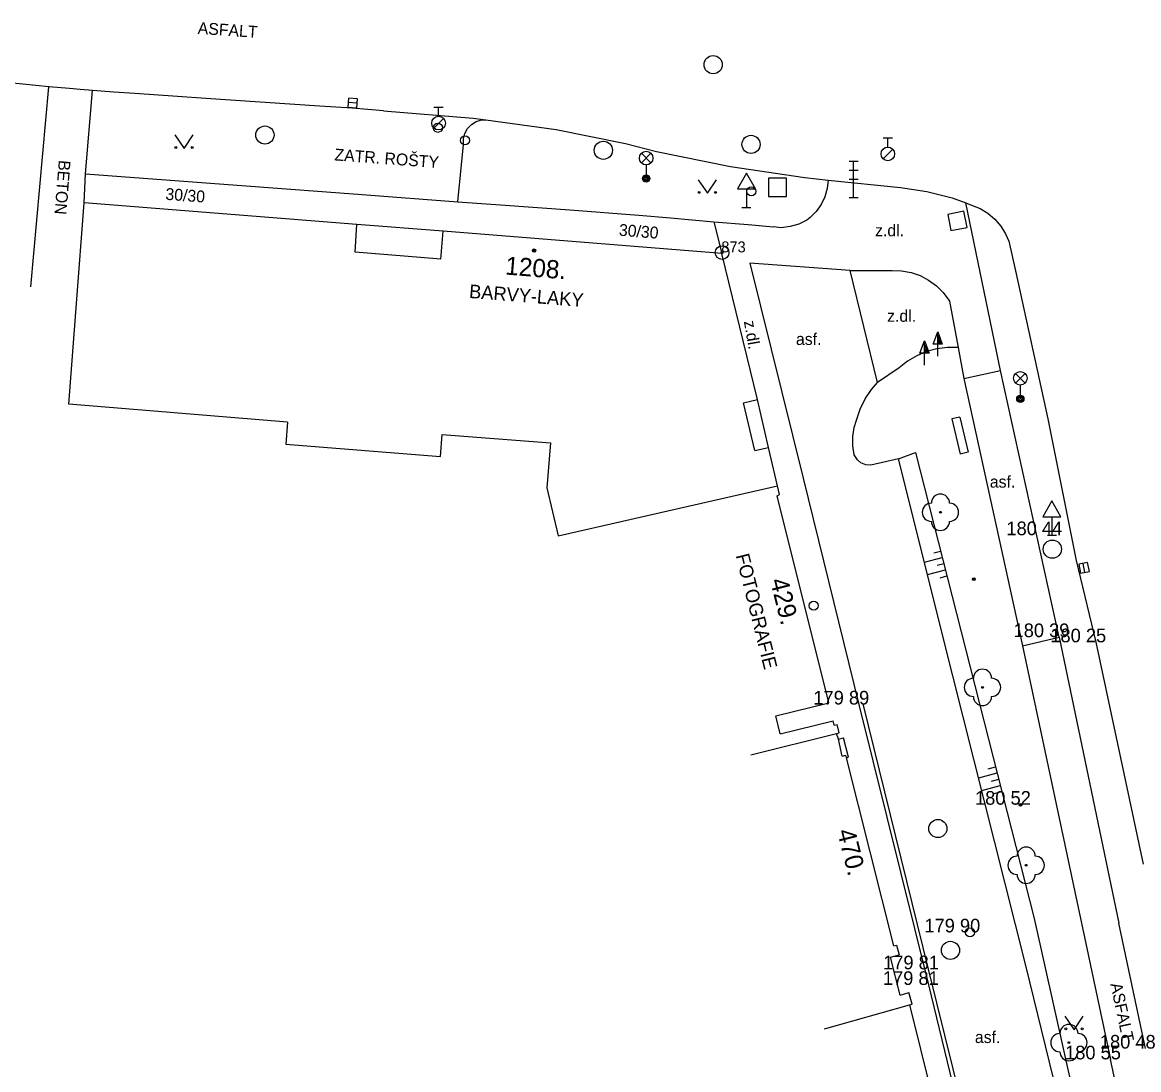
# Model space of a CAD drawing. Extents: x -538441 to -536770, y -1181008 to -1179809.
# Drawn here: x -537834.9 to -537773.6, y -1180678.1 to -1180620.5 of the extents above; entities that cross this region are included whole.
import ezdxf

# ---------------------------------------------------------------- set-up
doc = ezdxf.new("R2010")
doc.units = 0
for name, color, linetype in [('Vrstva 10', 7, 'Continuous'), ('Vrstva 11', 7, 'Continuous'), ('Vrstva 14', 7, 'Continuous'), ('Vrstva 15', 7, 'Continuous'), ('Vrstva 20', 7, 'Continuous'), ('Vrstva 21', 7, 'Continuous'), ('Vrstva 22', 7, 'Continuous'), ('Vrstva 23', 7, 'Continuous'), ('Vrstva 24', 7, 'Continuous'), ('Vrstva 25', 7, 'Continuous'), ('Vrstva 26', 7, 'Continuous'), ('Vrstva 27', 7, 'Continuous'), ('Vrstva 28', 7, 'Continuous'), ('Vrstva 33', 7, 'Continuous'), ('Vrstva 34', 7, 'Continuous'), ('Vrstva 36', 7, 'Continuous'), ('Vrstva 39', 7, 'Continuous'), ('Vrstva 4', 7, 'Continuous'), ('Vrstva 40', 7, 'Continuous'), ('Vrstva 41', 7, 'Continuous'), ('Vrstva 47', 7, 'Continuous'), ('Vrstva 5', 7, 'Continuous')]:
    doc.layers.add(name, color=color, linetype=linetype)

msp = doc.modelspace()

# ---------------------------------------------------------------- linework, layer by layer
at = {"layer": 'Vrstva 10'}
for p, q in [((-537818.584, -1180625.138), (-537824.828, -1180624.723)), ((-537816.8, -1180625.26), (-537818.584, -1180625.138)), ((-537815.082, -1180625.399), (-537816.8, -1180625.26)), ((-537815.082, -1180625.399), (-537810.153, -1180625.8)), ((-537810.153, -1180625.8), (-537809.446, -1180625.888)), ((-537790.635, -1180629.204), (-537786.656, -1180629.62)), ((-537780.714, -1180632.572), (-537780.352, -1180634.189)), ((-537789.43, -1180634.17), (-537794.95, -1180633.77)), ((-537794.95, -1180633.77), (-537792.01, -1180645.6)), ((-537787.93, -1180640.33), (-537789.43, -1180634.17)), ((-537780.352, -1180634.189), (-537778.56, -1180642.33)), ((-537778.56, -1180642.33), (-537777.01, -1180650.13)), ((-537786.77, -1180644.53), (-537788.3, -1180644.88)), ((-537783.78, -1180656.46), (-537786.77, -1180644.53)), ((-537792.01, -1180645.6), (-537788.95, -1180658.04)), ((-537777.01, -1180650.13), (-537776.91, -1180650.58)), ((-537776.91, -1180650.58), (-537775.93, -1180654.62)), ((-537775.93, -1180654.62), (-537773.33, -1180666.81)), ((-537779.78, -1180672.39), (-537783.78, -1180656.46)), ((-537788.95, -1180658.04), (-537785.13, -1180673.46)), ((-537777.32, -1180682.4), (-537779.78, -1180672.39)), ((-537785.13, -1180673.46), (-537782.2, -1180685.47))]:
    msp.add_line(p, q, dxfattribs=at)
for points in [[(-537833.463, -1180624.08), (-537834.884, -1180623.936), (-537835.652, -1180623.866), (-537836.42, -1180623.8)], [(-537824.828, -1180624.723), (-537826.389, -1180624.617), (-537828.73, -1180624.453), (-537829.9, -1180624.368), (-537831.07, -1180624.28), (-537831.739, -1180624.226), (-537832.325, -1180624.176), (-537833.463, -1180624.08)], [(-537809.446, -1180625.888), (-537805.592, -1180626.426), (-537801.778, -1180627.2), (-537800.064, -1180627.629)], [(-537800.064, -1180627.629), (-537796.013, -1180628.465), (-537791.92, -1180629.065), (-537790.635, -1180629.204)], [(-537786.656, -1180629.62), (-537785.225, -1180629.825), (-537783.825, -1180630.187), (-537783.079, -1180630.461), (-537782.762, -1180630.577)], [(-537782.762, -1180630.577), (-537782.295, -1180630.767), (-537781.863, -1180631.028), (-537781.475, -1180631.358), (-537781.15, -1180631.737), (-537780.886, -1180632.167), (-537780.714, -1180632.572)], [(-537789.08, -1180642.4), (-537788.874, -1180641.802), (-537788.6, -1180641.24), (-537788.252, -1180640.716), (-537787.93, -1180640.33)], [(-537789.21, -1180644.31), (-537789.286, -1180643.812), (-537789.287, -1180643.309), (-537789.208, -1180642.812), (-537789.08, -1180642.4)], [(-537788.3, -1180644.88), (-537788.564, -1180644.857), (-537788.84, -1180644.75), (-537789.024, -1180644.595), (-537789.176, -1180644.375), (-537789.21, -1180644.31)]]:
    msp.add_lwpolyline(points, dxfattribs=at)
at = {"layer": 'Vrstva 11'}
for p, q in [((-537834.45, -1180635.07), (-537833.463, -1180624.08)), ((-537831.45, -1180628.87), (-537831.07, -1180624.28)), ((-537810.992, -1180630.409), (-537810.677, -1180627.252)), ((-537831.53, -1180630.45), (-537831.45, -1180628.87)), ((-537831.45, -1180628.87), (-537816.244, -1180629.997)), ((-537816.244, -1180629.997), (-537810.992, -1180630.409)), ((-537810.992, -1180630.409), (-537808.642, -1180630.564)), ((-537781.165, -1180639.679), (-537783.079, -1180630.461)), ((-537799.295, -1180631.275), (-537796.92, -1180631.51)), ((-537783.188, -1180630.921), (-537784.07, -1180631.096)), ((-537784.07, -1180631.096), (-537783.896, -1180631.974)), ((-537783.01, -1180631.817), (-537783.188, -1180630.921)), ((-537796.92, -1180631.51), (-537796.49, -1180633.24)), ((-537783.896, -1180631.974), (-537783.01, -1180631.817)), ((-537789.43, -1180634.17), (-537787.13, -1180634.185)), ((-537783.184, -1180640.109), (-537781.165, -1180639.679)), ((-537777.951, -1180654.335), (-537781.165, -1180639.679)), ((-537783.184, -1180640.109), (-537779.961, -1180654.812)), ((-537779.961, -1180654.812), (-537777.951, -1180654.335)), ((-537777.951, -1180654.335), (-537774.66, -1180670.06)), ((-537773.21, -1180676.96), (-537774.66, -1180670.06)), ((-537773.66, -1180684.36), (-537775.12, -1180677.55))]:
    msp.add_line(p, q, dxfattribs=at)
for points in [[(-537810.677, -1180627.252), (-537810.683, -1180626.944), (-537810.609, -1180626.645), (-537810.462, -1180626.375), (-537810.241, -1180626.145), (-537809.988, -1180625.991), (-537809.693, -1180625.902), (-537809.446, -1180625.888)], [(-537790.635, -1180629.204), (-537790.687, -1180629.674), (-537790.818, -1180630.128), (-537791.023, -1180630.553), (-537791.297, -1180630.939), (-537791.632, -1180631.272), (-537791.812, -1180631.411)], [(-537808.642, -1180630.564), (-537804.841, -1180630.85), (-537801.04, -1180631.14), (-537799.295, -1180631.275)], [(-537796.92, -1180631.51), (-537795.03, -1180631.65), (-537793.64, -1180631.78)], [(-537791.812, -1180631.411), (-537792.255, -1180631.624), (-537792.727, -1180631.762), (-537793.215, -1180631.822), (-537793.64, -1180631.78)], [(-537787.13, -1180634.185), (-537786.604, -1180634.197), (-537786.085, -1180634.289), (-537785.587, -1180634.459), (-537785.12, -1180634.701), (-537784.695, -1180635.012), (-537784.322, -1180635.383), (-537784.009, -1180635.807), (-537783.97, -1180635.871)], [(-537783.97, -1180635.871), (-537783.499, -1180638.411), (-537783.184, -1180640.109)], [(-537783.499, -1180638.411), (-537784.085, -1180638.407), (-537784.667, -1180638.483), (-537785.232, -1180638.638), (-537785.772, -1180638.867), (-537786.275, -1180639.168), (-537786.733, -1180639.535), (-537787.93, -1180640.33)], [(-537779.961, -1180654.812), (-537775.12, -1180677.55)], [(-537785.12, -1180672.6), (-537788.72, -1180658)], [(-537781.95, -1180685.41), (-537785.12, -1180672.6)]]:
    msp.add_lwpolyline(points, dxfattribs=at)
at = {"layer": 'Vrstva 14'}
for p, q in [((-537786.77, -1180644.53), (-537785.84, -1180644.18)), ((-537785.84, -1180644.18), (-537779.32, -1180669.8)), ((-537779.32, -1180669.8), (-537776.53, -1180682.34))]:
    msp.add_line(p, q, dxfattribs=at)
at = {"layer": 'Vrstva 15'}
for p, q in [((-537784.824, -1180649.707), (-537784.458, -1180649.61)), ((-537785.345, -1180650.206), (-537784.372, -1180649.949)), ((-537784.647, -1180650.385), (-537784.285, -1180650.289)), ((-537785.175, -1180650.886), (-537784.199, -1180650.628)), ((-537784.49, -1180651.068), (-537784.113, -1180650.968)), ((-537782.368, -1180662.08), (-537781.356, -1180661.804)), ((-537781.838, -1180661.574), (-537781.442, -1180661.466)), ((-537782.197, -1180662.76), (-537781.183, -1180662.484)), ((-537781.655, -1180662.249), (-537781.27, -1180662.144)), ((-537781.523, -1180662.938), (-537781.097, -1180662.822))]:
    msp.add_line(p, q, dxfattribs=at)
at = {"layer": 'Vrstva 20'}
for centre, radius in [((-537782.64, -1180651.15), 0.075), ((-537782.64, -1180651.15), 0.0204), ((-537780.07, -1180663.55), 0.075), ((-537780.07, -1180663.55), 0.0204)]:
    msp.add_circle(centre, radius, dxfattribs=at)
at = {"layer": 'Vrstva 21'}
for radius in [0.375, 0.05]:
    msp.add_circle((-537796.47, -1180633.19), radius, dxfattribs=at)
at = {"layer": 'Vrstva 22'}
for centre in [(-537784.47, -1180647.47), (-537782.16, -1180657.1), (-537779.76, -1180666.88), (-537777.41, -1180676.63)]:
    msp.add_circle(centre, 0.05, dxfattribs=at)
for centre, start, end in [((-537784.47, -1180646.97), 0, 180), ((-537784.97, -1180647.47), 90, 270), ((-537783.97, -1180647.47), 270, 90), ((-537784.47, -1180647.97), 180, 0), ((-537782.16, -1180656.6), 0, 180), ((-537782.66, -1180657.1), 90, 270), ((-537781.66, -1180657.1), 270, 90), ((-537782.16, -1180657.6), 180, 0), ((-537779.76, -1180666.38), 0, 180), ((-537780.26, -1180666.88), 90, 270), ((-537779.26, -1180666.88), 270, 90), ((-537779.76, -1180667.38), 180, 0), ((-537777.41, -1180676.13), 0, 180), ((-537777.91, -1180676.63), 90, 270), ((-537776.91, -1180676.63), 270, 90), ((-537777.41, -1180677.13), 180, 0)]:
    msp.add_arc(centre, 0.5, start, end, dxfattribs=at)
at = {"layer": 'Vrstva 24'}
for p, q in [((-537783.412, -1180642.235), (-537783.85, -1180642.34)), ((-537783.412, -1180642.235), (-537782.952, -1180644.165)), ((-537783.85, -1180642.34), (-537783.39, -1180644.27)), ((-537782.952, -1180644.165), (-537783.39, -1180644.27)), ((-537790.07, -1180659.95), (-537789.8, -1180659.87)), ((-537789.53, -1180660.94), (-537789.8, -1180659.87)), ((-537789.626, -1180660.964), (-537789.53, -1180660.94))]:
    msp.add_line(p, q, dxfattribs=at)
at = {"layer": 'Vrstva 25'}
for p, q in [((-537784.872, -1180638.228), (-537784.62, -1180637.554)), ((-537785.595, -1180638.727), (-537785.343, -1180638.053)), ((-537784.62, -1180638.228), (-537784.872, -1180638.228)), ((-537784.62, -1180638.88), (-537784.62, -1180638.23)), ((-537785.343, -1180638.727), (-537785.595, -1180638.727)), ((-537785.343, -1180639.379), (-537785.343, -1180638.729))]:
    msp.add_line(p, q, dxfattribs=at)
for points in [[(-537784.37, -1180638.23), (-537784.62, -1180638.23), (-537784.62, -1180637.554), (-537784.62, -1180637.554)], [(-537784.427, -1180638.19), (-537784.58, -1180638.19), (-537784.58, -1180637.777)], [(-537784.485, -1180638.15), (-537784.54, -1180638.15), (-537784.54, -1180638.001)], [(-537785.093, -1180638.729), (-537785.343, -1180638.729), (-537785.343, -1180638.053), (-537785.343, -1180638.053)], [(-537785.15, -1180638.689), (-537785.303, -1180638.689), (-537785.303, -1180638.276)], [(-537785.208, -1180638.649), (-537785.263, -1180638.649), (-537785.263, -1180638.5)]]:
    msp.add_lwpolyline(points, close=True, dxfattribs=at)
at = {"layer": 'Vrstva 26'}
msp.add_lwpolyline([(-537793.922, -1180630.108), (-537792.922, -1180630.108), (-537792.922, -1180629.108), (-537793.922, -1180629.108)], close=True, dxfattribs=at)
at = {"layer": 'Vrstva 27'}
for p, q in [((-537816.522, -1180624.984), (-537817.02, -1180624.946)), ((-537776.532, -1180650.775), (-537776.628, -1180650.285))]:
    msp.add_line(p, q, dxfattribs=at)
for points in [[(-537816.503, -1180624.735), (-537817.001, -1180624.697), (-537817.039, -1180625.195), (-537816.541, -1180625.233)], [(-537776.287, -1180650.728), (-537776.382, -1180650.237), (-537776.873, -1180650.332), (-537776.778, -1180650.823)]]:
    msp.add_lwpolyline(points, close=True, dxfattribs=at)
for centre in [(-537796.96, -1180622.86), (-537821.59, -1180626.73), (-537794.876, -1180627.245), (-537802.993, -1180627.567), (-537778.32, -1180649.5), (-537784.61, -1180664.86), (-537783.92, -1180671.56)]:
    msp.add_circle(centre, 0.5, dxfattribs=at)
at = {"layer": 'Vrstva 28'}
for p, q in [((-537812.299, -1180625.197), (-537811.799, -1180625.197)), ((-537812.049, -1180625.697), (-537812.049, -1180625.197)), ((-537812.307, -1180626.344), (-537811.777, -1180625.814)), ((-537787.61, -1180626.89), (-537787.11, -1180626.89)), ((-537787.36, -1180627.39), (-537787.36, -1180626.89)), ((-537787.618, -1180628.037), (-537787.088, -1180627.507))]:
    msp.add_line(p, q, dxfattribs=at)
for centre, radius in [((-537812.049, -1180626.072), 0.375), ((-537812.086, -1180626.331), 0.25), ((-537810.595, -1180627.024), 0.25), ((-537787.36, -1180627.765), 0.375), ((-537794.859, -1180629.828), 0.25), ((-537791.44, -1180652.6), 0.25), ((-537782.85, -1180670.57), 0.25)]:
    msp.add_circle(centre, radius, dxfattribs=at)
at = {"layer": 'Vrstva 33'}
for p, q in [((-537800.905, -1180628.26), (-537800.375, -1180627.73)), ((-537800.905, -1180627.73), (-537800.375, -1180628.26)), ((-537789.494, -1180628.158), (-537788.994, -1180628.158)), ((-537789.244, -1180630.158), (-537789.244, -1180628.158)), ((-537800.64, -1180628.37), (-537800.64, -1180629.12)), ((-537789.494, -1180628.658), (-537788.994, -1180628.658)), ((-537789.494, -1180629.158), (-537788.994, -1180629.158)), ((-537789.494, -1180630.158), (-537788.994, -1180630.158)), ((-537780.345, -1180640.37), (-537779.815, -1180639.84)), ((-537780.345, -1180639.84), (-537779.815, -1180640.37)), ((-537780.08, -1180640.48), (-537780.08, -1180641.23))]:
    msp.add_line(p, q, dxfattribs=at)
for centre, radius in [((-537800.64, -1180627.995), 0.375), ((-537800.64, -1180629.12), 0.2), ((-537800.64, -1180629.12), 0.145), ((-537800.64, -1180629.12), 0.0876), ((-537780.08, -1180640.105), 0.375), ((-537780.08, -1180641.23), 0.2), ((-537780.08, -1180641.23), 0.145), ((-537780.08, -1180641.23), 0.0876)]:
    msp.add_circle(centre, radius, dxfattribs=at)
at = {"layer": 'Vrstva 34'}
for p, q in [((-537795.13, -1180629.694), (-537795.13, -1180630.712)), ((-537795.38, -1180630.712), (-537794.88, -1180630.712)), ((-537778.345, -1180647.712), (-537778.345, -1180648.73)), ((-537778.595, -1180648.73), (-537778.095, -1180648.73))]:
    msp.add_line(p, q, dxfattribs=at)
for points in [[(-537795.63, -1180629.694), (-537794.63, -1180629.694), (-537795.13, -1180628.828)], [(-537778.845, -1180647.712), (-537777.845, -1180647.712), (-537778.345, -1180646.846)]]:
    msp.add_lwpolyline(points, close=True, dxfattribs=at)
at = {"layer": 'Vrstva 36'}
for points in [[(-537826.533, -1180626.716), (-537826.033, -1180627.466), (-537825.533, -1180626.716)], [(-537797.776, -1180629.184), (-537797.276, -1180629.934), (-537796.776, -1180629.184)], [(-537777.629, -1180675.173), (-537777.129, -1180675.923), (-537776.629, -1180675.173)]]:
    msp.add_lwpolyline(points, dxfattribs=at)
for centre in [(-537826.483, -1180627.416), (-537825.584, -1180627.416), (-537797.726, -1180629.884), (-537796.827, -1180629.884), (-537777.579, -1180675.873), (-537776.68, -1180675.873)]:
    msp.add_circle(centre, 0.05, dxfattribs=at)
at = {"layer": 'Vrstva 39'}
for radius in [0.09, 0.0398]:
    msp.add_circle((-537806.8, -1180633.08), radius, dxfattribs=at)
at = {"layer": 'Vrstva 5'}
for p, q in [((-537832.36, -1180641.52), (-537831.53, -1180630.45)), ((-537816.544, -1180631.643), (-537831.53, -1180630.45)), ((-537816.63, -1180633.17), (-537816.544, -1180631.643)), ((-537811.794, -1180632.021), (-537816.544, -1180631.643)), ((-537811.915, -1180633.546), (-537811.794, -1180632.021)), ((-537796.49, -1180633.24), (-537811.794, -1180632.021)), ((-537811.915, -1180633.546), (-537816.63, -1180633.17)), ((-537794.52, -1180641.27), (-537796.49, -1180633.24)), ((-537820.34, -1180642.52), (-537832.36, -1180641.52)), ((-537795.293, -1180641.455), (-537794.52, -1180641.27)), ((-537794.664, -1180644.079), (-537795.293, -1180641.455)), ((-537793.92, -1180643.9), (-537794.52, -1180641.27)), ((-537820.34, -1180642.52), (-537820.439, -1180643.73)), ((-537811.939, -1180644.4), (-537811.85, -1180643.19)), ((-537811.85, -1180643.19), (-537805.89, -1180643.66)), ((-537820.439, -1180643.73), (-537811.939, -1180644.4)), ((-537805.89, -1180643.66), (-537806.09, -1180646.12)), ((-537794.664, -1180644.079), (-537793.92, -1180643.9)), ((-537793.43, -1180646.01), (-537793.92, -1180643.9)), ((-537806.09, -1180646.12), (-537805.48, -1180648.76)), ((-537805.48, -1180648.76), (-537793.43, -1180646.01)), ((-537793.44, -1180646.56), (-537793.307, -1180646.502)), ((-537790.61, -1180657.94), (-537793.44, -1180646.56)), ((-537793.307, -1180646.502), (-537793.43, -1180646.01)), ((-537793.52, -1180658.668), (-537790.61, -1180657.94)), ((-537793.272, -1180659.66), (-537793.52, -1180658.668)), ((-537793.272, -1180659.66), (-537790.362, -1180658.932)), ((-537790.301, -1180659.175), (-537790.362, -1180658.932)), ((-537790.301, -1180659.175), (-537790.14, -1180659.13)), ((-537790.03, -1180659.6), (-537790.14, -1180659.13)), ((-537794.881, -1180660.814), (-537790.175, -1180659.636)), ((-537790.175, -1180659.636), (-537790.03, -1180659.6)), ((-537790.07, -1180659.95), (-537790.175, -1180659.636)), ((-537789.863, -1180660.881), (-537790.07, -1180659.95)), ((-537789.863, -1180660.881), (-537789.66, -1180660.83)), ((-537789.626, -1180660.964), (-537789.66, -1180660.83)), ((-537787.027, -1180671.304), (-537789.626, -1180660.964)), ((-537787.027, -1180671.304), (-537786.882, -1180671.266)), ((-537786.882, -1180671.266), (-537786.74, -1180671.81)), ((-537787.223, -1180671.936), (-537786.74, -1180671.81)), ((-537786.681, -1180674.015), (-537787.223, -1180671.936)), ((-537786.681, -1180674.015), (-537786.2, -1180673.88)), ((-537786.02, -1180674.52), (-537786.2, -1180673.88)), ((-537786.164, -1180674.56), (-537783.58, -1180685.01))]:
    msp.add_line(p, q, dxfattribs=at)
for points in [[(-537790.833, -1180675.874), (-537786.164, -1180674.56)], [(-537786.164, -1180674.56), (-537786.02, -1180674.52)]]:
    msp.add_lwpolyline(points, dxfattribs=at)

# ---------------------------------------------------------------- texts
at = {"layer": 'Vrstva 23'}
msp.add_text('873', height=0.6, dxfattribs=at).set_placement((-537796.51, -1180633.18))
at = {"layer": 'Vrstva 4'}
for s, p in [('180 44 ', (-537780.845, -1180648.73)), ('180 39 ', (-537780.451, -1180654.335)), ('180 25 ', (-537778.43, -1180654.62)), ('179 89 ', (-537791.45, -1180658.04)), ('180 52 ', (-537782.57, -1180663.55)), ('179 90 ', (-537785.35, -1180670.57)), ('179 81 ', (-537787.62, -1180672.6)), ('179 81 ', (-537787.63, -1180673.46)), ('180 48 ', (-537775.71, -1180676.96)), ('180 55 ', (-537777.62, -1180677.55))]:
    msp.add_text(s, height=0.75, dxfattribs=at).set_placement(p)
at = {"layer": 'Vrstva 40'}
for s, rotation, p in [('ASFALT', 356.10529, (-537825.296, -1180621.163)), ('ZATR. ROŠTY', 355.75308, (-537817.783, -1180628.121)), ('BETON', 265.44573, (-537832.913, -1180628.092)), ('30/30', 355.76481, (-537827.074, -1180630.285)), ('30/30', 355.44753, (-537802.156, -1180632.26)), ('z.dl.', 280, (-537795.275, -1180636.981)), ('ASFALT', 281.96205, (-537775.138, -1180673.41))]:
    msp.add_text(s, height=0.65, rotation=rotation, dxfattribs=at).set_placement(p)
for s, p in [('z.dl.', (-537788.063, -1180632.298)), ('z.dl.', (-537787.4, -1180636.999)), ('asf.', (-537792.407, -1180638.273)), ('asf.', (-537781.757, -1180646.116)), ('asf.', (-537782.575, -1180676.652))]:
    msp.add_text(s, height=0.65, dxfattribs=at).set_placement(p)
at = {"layer": 'Vrstva 41'}
for s, rotation, p in [('BARVY-LAKY', 355.44753, (-537810.389, -1180635.684)), ('FOTOGRAFIE', 284.04689, (-537795.728, -1180649.84))]:
    msp.add_text(s, height=0.75, rotation=rotation, dxfattribs=at).set_placement(p)
at = {"layer": 'Vrstva 47'}
for s, rotation, p in [('1208.', 355.44753, (-537808.411, -1180634.396)), ('429.', 284.04689, (-537793.838, -1180651.217)), ('470.', 284.11087, (-537790.156, -1180665.009))]:
    msp.add_text(s, height=1, rotation=rotation, dxfattribs=at).set_placement(p)

doc.saveas('drawing.dxf')
